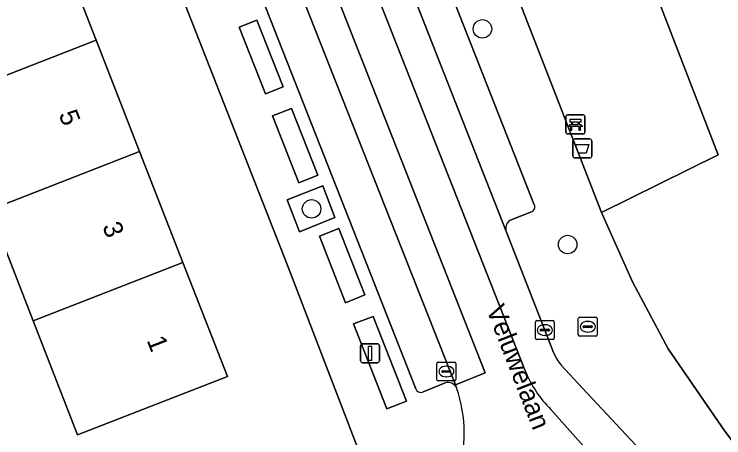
# Model space of a CAD drawing. Extents: x 159680 to 160786, y 387323 to 388340.
# Drawn here: x 160284.04 to 160321.48, y 387507.07 to 387529.44 of the extents above; entities that cross this region are included whole.
import ezdxf

# ---------------------------------------------------------------- set-up
doc = ezdxf.new("R2010")
doc.units = 0
for name, color, linetype in [('IMGEO_Afvalbak', 7, 'Continuous'), ('IMGEO_Bank', 7, 'Continuous'), ('IMGEO_Boom', 7, 'Continuous'), ('IMGEO_Erf', 7, 'Continuous'), ('IMGEO_Groenvoorziening', 7, 'Continuous'), ('IMGEO_Kolk', 7, 'Continuous'), ('IMGEO_Lichtmast', 7, 'Continuous'), ('IMGEO_Openbare_ruimte_label', 7, 'Continuous'), ('IMGEO_Pand', 7, 'Continuous'), ('IMGEO_Pand_nummerreeks', 7, 'Continuous'), ('IMGEO_Parkeervlak_open', 7, 'Continuous'), ('IMGEO_Rijbaan_lokaal_gesloten', 7, 'Continuous'), ('IMGEO_Rijbaan_lokaal_open', 7, 'Continuous'), ('IMGEO_Voetpad_open', 7, 'Continuous')]:
    doc.layers.add(name, color=color, linetype=linetype)

msp = doc.modelspace()

# ---------------------------------------------------------------- linework, layer by layer
at = {"layer": 'IMGEO_Afvalbak'}
for p, q in [((160313.622, 387522.851), (160314.412, 387522.851)), ((160314.412, 387522.851), (160313.622, 387522.851)), ((160313.522, 387521.951), (160313.522, 387522.751)), ((160313.522, 387522.751), (160313.522, 387521.951)), ((160314.512, 387522.751), (160314.512, 387521.951)), ((160314.512, 387521.951), (160314.512, 387522.751)), ((160314.412, 387521.851), (160313.622, 387521.851)), ((160313.622, 387521.851), (160314.412, 387521.851))]:
    msp.add_line(p, q, dxfattribs=at)
msp.add_lwpolyline([(160313.665, 387522.565), (160314.369, 387522.565), (160314.22, 387522.095), (160313.814, 387522.095), (160313.665, 387522.565)], dxfattribs=at)
for centre, start, end in [((160313.622, 387522.751), 90, 180), ((160313.622, 387522.751), 90, 180), ((160314.412, 387522.751), 0, 90), ((160314.412, 387522.751), 360, 90), ((160313.622, 387521.951), 180, 270), ((160313.622, 387521.951), 180, 270), ((160314.412, 387521.951), 270, 0), ((160314.412, 387521.951), 270, 0)]:
    msp.add_arc(centre, 0.1, start, end, dxfattribs=at)
at = {"layer": 'IMGEO_Bank'}
for p, q in [((160313.154, 387523.193), (160313.154, 387524.034)), ((160313.154, 387524.034), (160313.154, 387523.193)), ((160313.229, 387524.118), (160314.07, 387524.118)), ((160314.07, 387524.118), (160313.229, 387524.118)), ((160314.154, 387524.043), (160314.154, 387523.202)), ((160314.154, 387523.202), (160314.154, 387524.043)), ((160313.463, 387523.624), (160313.463, 387523.73)), ((160313.507, 387523.73), (160313.507, 387523.624)), ((160313.795, 387523.736), (160313.513, 387523.736)), ((160313.513, 387523.618), (160313.795, 387523.618)), ((160313.801, 387523.624), (160313.801, 387523.73)), ((160313.845, 387523.73), (160313.845, 387523.624)), ((160313.851, 387523.516), (160313.458, 387523.516)), ((160314.079, 387523.118), (160313.238, 387523.118)), ((160313.238, 387523.118), (160314.079, 387523.118))]:
    msp.add_line(p, q, dxfattribs=at)
for points in [[(160313.401, 387523.516), (160313.259, 387523.516), (160313.371, 387523.618), (160313.457, 387523.618)], [(160313.457, 387523.736), (160313.371, 387523.736), (160313.371, 387523.897), (160313.934, 387523.897), (160313.934, 387523.736), (160313.851, 387523.736)], [(160313.851, 387523.618), (160313.934, 387523.618), (160314.046, 387523.516), (160313.907, 387523.516)], [(160313.451, 387523.509), (160313.451, 387523.302), (160313.408, 387523.302), (160313.408, 387523.509)], [(160313.901, 387523.509), (160313.901, 387523.302), (160313.857, 387523.302), (160313.857, 387523.509)]]:
    msp.add_lwpolyline(points, dxfattribs=at)
for centre, radius, start, end in [((160313.232, 387524.04), 0.0779, 92.4484, 184.2845), ((160313.232, 387524.04), 0.0779, 92.4484, 184.2845), ((160314.076, 387524.04), 0.0779, 2.4484, 94.2845), ((160314.076, 387524.04), 0.0779, 2.4484, 94.2845), ((160313.456, 387523.729), 0.00671, 2.8957, 87.1043), ((160313.456, 387523.625), 0.00671, 272.8957, 357.1043), ((160313.513, 387523.729), 0.00671, 92.8957, 177.1043), ((160313.513, 387523.625), 0.00671, 182.8957, 267.1043), ((160313.795, 387523.729), 0.00671, 2.8957, 87.1043), ((160313.795, 387523.625), 0.00671, 272.8957, 357.1043), ((160313.852, 387523.729), 0.00671, 92.8957, 177.1043), ((160313.852, 387523.625), 0.00671, 182.8957, 267.1043), ((160313.232, 387523.196), 0.0779, 182.4484, 274.2845), ((160313.232, 387523.196), 0.0779, 182.4484, 274.2845), ((160313.401, 387523.509), 0.00671, 2.8957, 87.1043), ((160313.458, 387523.509), 0.00671, 92.8957, 177.1043), ((160313.85, 387523.509), 0.00671, 2.8957, 87.1043), ((160313.907, 387523.509), 0.00671, 92.8957, 177.1043), ((160314.076, 387523.196), 0.0779, 272.4484, 4.2845), ((160314.076, 387523.196), 0.0779, 272.4484, 4.2845)]:
    msp.add_arc(centre, radius, start, end, dxfattribs=at)
at = {"layer": 'IMGEO_Boom'}
for centre in [(160308.746, 387528.663), (160299.73, 387519.16), (160313.242, 387517.276)]:
    msp.add_circle(centre, 0.489, dxfattribs=at)
at = {"layer": 'IMGEO_Erf'}
for points in [[(160318.292, 387562.65), (160319.32, 387546.481), (160316.123, 387546.148), (160318.185, 387540.259), (160317.334, 387540.174), (160314.936, 387539.312), (160312.608, 387545.737), (160310.584, 387551.325), (160309.976, 387551.092), (160312.063, 387545.673), (160321.179, 387522.015), (160315.033, 387518.967), (160316.673, 387515.314), (160318.54, 387511.771), (160321.535, 387507.428), (160327.132, 387500), (160332.225, 387493.24)], [(160280.318, 387493.696), (160290.044, 387498.486), (160302.86, 387504.739), (160298.437, 387516.232), (160283.556, 387554.166)]]:
    msp.add_lwpolyline(points, dxfattribs=at)
msp.add_lwpolyline([(160275.893, 387536.722), (160273.69, 387535.863), (160271.402, 387541.734), (160273.605, 387542.592), (160271.263, 387548.602), (160279.163, 387551.682), (160281.506, 387545.671), (160283.794, 387539.801), (160286.081, 387533.932), (160288.369, 387528.062), (160290.657, 387522.192), (160292.945, 387516.322), (160295.286, 387510.315), (160287.386, 387507.236), (160285.045, 387513.243), (160282.757, 387519.113), (160280.469, 387524.983), (160278.181, 387530.853)], close=True, dxfattribs=at)
at = {"layer": 'IMGEO_Groenvoorziening'}
for points in [[(160315.033, 387518.967), (160321.179, 387522.015), (160312.063, 387545.673), (160309.976, 387551.092), (160303.5, 387548.605)], [(160296.848, 387529.119), (160295.917, 387528.754), (160297.295, 387525.239), (160298.226, 387525.604)], [(160299.053, 387520.536), (160300.057, 387520.938), (160298.677, 387524.465), (160297.673, 387524.065)], [(160300.956, 387518.712), (160300.326, 387520.371), (160298.444, 387519.644), (160299.093, 387517.948)], [(160301.527, 387514.203), (160302.539, 387514.617), (160301.171, 387518.13), (160300.146, 387517.729)], [(160303.7, 387508.601), (160304.743, 387509.015), (160302.98, 387513.487), (160301.948, 387513.09)]]:
    msp.add_lwpolyline(points, close=True, dxfattribs=at)
at = {"layer": 'IMGEO_Kolk'}
for p, q in [((160313.878, 387513.439), (160314.73, 387513.439)), ((160311.539, 387512.336), (160311.539, 387513.188)), ((160311.614, 387513.262), (160312.466, 387513.262)), ((160312.54, 387513.188), (160312.54, 387512.336)), ((160313.803, 387512.513), (160313.803, 387513.365)), ((160314.291, 387513.219), (160314.316, 387513.219)), ((160314.804, 387513.365), (160314.804, 387512.513)), ((160311.798, 387512.756), (160311.798, 387512.768)), ((160312.236, 387512.719), (160311.838, 387512.719)), ((160311.841, 387512.805), (160312.239, 387512.805)), ((160312.027, 387513.042), (160312.052, 387513.042)), ((160312.282, 387512.768), (160312.282, 387512.756)), ((160314.062, 387512.933), (160314.062, 387512.945)), ((160314.5, 387512.896), (160314.102, 387512.896)), ((160314.105, 387512.982), (160314.503, 387512.982)), ((160314.546, 387512.945), (160314.546, 387512.933)), ((160312.05, 387512.482), (160312.025, 387512.482)), ((160314.73, 387512.439), (160313.878, 387512.439)), ((160314.314, 387512.659), (160314.289, 387512.659)), ((160312.466, 387512.262), (160311.614, 387512.262)), ((160306.344, 387510.149), (160306.344, 387511.001)), ((160306.419, 387511.075), (160307.271, 387511.075)), ((160306.832, 387510.855), (160306.857, 387510.855)), ((160307.345, 387511.001), (160307.345, 387510.149)), ((160306.603, 387510.569), (160306.603, 387510.581)), ((160307.041, 387510.532), (160306.643, 387510.532)), ((160306.646, 387510.618), (160307.044, 387510.618)), ((160307.087, 387510.581), (160307.087, 387510.569)), ((160307.271, 387510.075), (160306.419, 387510.075)), ((160306.855, 387510.295), (160306.83, 387510.295))]:
    msp.add_line(p, q, dxfattribs=at)
for points in [[(160313.878, 387513.439), (160314.73, 387513.439)], [(160311.539, 387512.336), (160311.539, 387513.188)], [(160311.614, 387513.262), (160312.466, 387513.262)], [(160312.54, 387513.188), (160312.54, 387512.336)], [(160313.803, 387512.513), (160313.803, 387513.365)], [(160314.804, 387513.365), (160314.804, 387512.513)], [(160314.73, 387512.439), (160313.878, 387512.439)], [(160312.466, 387512.262), (160311.614, 387512.262)], [(160306.344, 387510.149), (160306.344, 387511.001)], [(160306.419, 387511.075), (160307.271, 387511.075)], [(160307.345, 387511.001), (160307.345, 387510.149)], [(160307.271, 387510.075), (160306.419, 387510.075)]]:
    msp.add_lwpolyline(points, dxfattribs=at)
for centre, radius, start, end in [((160313.88, 387513.363), 0.0765, 91.552, 178.448), ((160313.88, 387513.363), 0.0765, 91.552, 178.448), ((160314.728, 387513.363), 0.0765, 1.552, 88.448), ((160314.728, 387513.363), 0.0765, 1.552, 88.448), ((160311.616, 387513.186), 0.0765, 91.552, 178.448), ((160311.616, 387513.186), 0.0765, 91.552, 178.448), ((160312.464, 387513.186), 0.0765, 1.552, 88.448), ((160312.464, 387513.186), 0.0765, 1.552, 88.448), ((160311.838, 387512.765), 0.0403, 85.8775, 175.7526), ((160311.835, 387512.755), 0.0366, 178.938, 274.7102), ((160312.239, 387512.762), 0.043, 264.8664, 352.4533), ((160312.243, 387512.767), 0.0386, 1.7309, 96.639), ((160314.102, 387512.942), 0.0403, 85.8775, 175.7526), ((160314.099, 387512.932), 0.0366, 178.938, 274.7102), ((160314.503, 387512.939), 0.043, 264.8664, 352.4533), ((160314.507, 387512.944), 0.0386, 1.7309, 96.639), ((160311.616, 387512.338), 0.0765, 181.552, 268.448), ((160311.616, 387512.338), 0.0765, 181.552, 268.448), ((160312.464, 387512.338), 0.0765, 271.552, 358.448), ((160312.464, 387512.338), 0.0765, 271.552, 358.448), ((160313.88, 387512.515), 0.0765, 181.552, 268.448), ((160313.88, 387512.515), 0.0765, 181.552, 268.448), ((160314.728, 387512.515), 0.0765, 271.552, 358.448), ((160314.728, 387512.515), 0.0765, 271.552, 358.448), ((160306.421, 387510.999), 0.0765, 91.552, 178.448), ((160306.421, 387510.999), 0.0765, 91.552, 178.448), ((160307.269, 387510.999), 0.0765, 1.552, 88.448), ((160307.269, 387510.999), 0.0765, 1.552, 88.448), ((160306.643, 387510.578), 0.0403, 85.8775, 175.7526), ((160306.64, 387510.568), 0.0366, 178.938, 274.7102), ((160307.044, 387510.575), 0.043, 264.8664, 352.4533), ((160307.048, 387510.58), 0.0386, 1.7309, 96.639), ((160306.421, 387510.151), 0.0765, 181.552, 268.448), ((160306.421, 387510.151), 0.0765, 181.552, 268.448), ((160307.269, 387510.151), 0.0765, 271.552, 358.448), ((160307.269, 387510.151), 0.0765, 271.552, 358.448)]:
    msp.add_arc(centre, radius, start, end, dxfattribs=at)
for centre, major_axis, ratio, start_param, end_param in [((160314.29, 387512.939), (-0.387, 0.002), 0.722429, 4.712389, 7.853982), ((160314.315, 387512.939), (-0.39, 0.002), 0.717154, 1.570796, 4.712389), ((160312.026, 387512.762), (-0.387, 0.002), 0.722429, 4.712389, 7.853982), ((160312.051, 387512.762), (-0.39, 0.002), 0.717154, 1.570796, 4.712389), ((160306.831, 387510.575), (-0.387, 0.002), 0.722429, 4.712389, 7.853982), ((160306.856, 387510.575), (-0.39, 0.002), 0.717154, 1.570796, 4.712389)]:
    msp.add_ellipse(centre, major_axis=major_axis, ratio=ratio, start_param=start_param, end_param=end_param, dxfattribs=at)
at = {"layer": 'IMGEO_Lichtmast'}
for p, q in [((160302.42, 387512.038), (160303.21, 387512.038)), ((160303.21, 387512.038), (160302.42, 387512.038)), ((160302.32, 387511.138), (160302.32, 387511.938)), ((160302.32, 387511.938), (160302.32, 387511.138)), ((160303.31, 387511.938), (160303.31, 387511.138)), ((160303.31, 387511.138), (160303.31, 387511.938)), ((160303.21, 387511.038), (160302.42, 387511.038)), ((160302.42, 387511.038), (160303.21, 387511.038))]:
    msp.add_line(p, q, dxfattribs=at)
msp.add_lwpolyline([(160302.74, 387511.913), (160302.89, 387511.913), (160302.89, 387511.163), (160302.74, 387511.163), (160302.74, 387511.913)], dxfattribs=at)
for centre, start, end in [((160302.42, 387511.938), 90, 180), ((160302.42, 387511.938), 90, 180), ((160303.21, 387511.938), 0, 90), ((160303.21, 387511.938), 360, 90), ((160302.42, 387511.138), 180, 270), ((160302.42, 387511.138), 180, 270), ((160303.21, 387511.138), 270, 0), ((160303.21, 387511.138), 270, 0)]:
    msp.add_arc(centre, 0.1, start, end, dxfattribs=at)
at = {"layer": 'IMGEO_Pand'}
for points in [[(160288.369, 387528.062), (160286.081, 387533.932), (160278.181, 387530.853), (160280.469, 387524.983)], [(160280.469, 387524.983), (160282.757, 387519.113), (160290.657, 387522.192), (160288.369, 387528.062)], [(160282.757, 387519.113), (160285.045, 387513.243), (160292.945, 387516.322), (160290.657, 387522.192)], [(160285.045, 387513.243), (160287.386, 387507.236), (160295.286, 387510.315), (160292.945, 387516.322)]]:
    msp.add_lwpolyline(points, close=True, dxfattribs=at)
at = {"layer": 'IMGEO_Parkeervlak_open'}
for points in [[(160287.872, 387553.796), (160305.228, 387509.655)], [(160307.385, 387509.707), (160307.321, 387509.869), (160290.195, 387553.265)], [(160300.877, 387546.37), (160299.135, 387545.644), (160309.988, 387518.028)], [(160311.485, 387519.381), (160300.877, 387546.37)], [(160310.261, 387518.581), (160311.332, 387519.001)], [(160305.588, 387509.478), (160306.772, 387509.971)]]:
    msp.add_lwpolyline(points, dxfattribs=at)
for centre, radius, start, end in [((160311.227, 387519.264), 0.284, 291.81, 24.3275), ((160310.45, 387518.144), 0.476, 113.3488, 194.1028), ((160306.931, 387509.496), 0.501, 24.9296, 108.4703), ((160305.504, 387509.762), 0.296, 201.2166, 286.4198)]:
    msp.add_arc(centre, radius, start, end, dxfattribs=at)
at = {"layer": 'IMGEO_Rijbaan_lokaal_gesloten'}
for points in [[(160299.135, 387545.644), (160296.898, 387551.301), (160295.329, 387555.289), (160293.671, 387554.639), (160311.005, 387510.612)], [(160312.495, 387511.579), (160312.04, 387512.762), (160309.988, 387518.028), (160299.135, 387545.644)], [(160312.356, 387508.577), (160322.043, 387497.686), (160324.452, 387498.542), (160324.453, 387498.542), (160314.027, 387509.69), (160312.905, 387510.902)]]:
    msp.add_lwpolyline(points, dxfattribs=at)
msp.add_lwpolyline([(160291.816, 387553.917), (160290.195, 387553.265), (160307.321, 387509.869), (160308.891, 387510.507)], close=True, dxfattribs=at)
for centre, radius, start, end in [((160315.169, 387512.736), 2.914, 203.3936, 219.0057), ((160316.445, 387512.757), 5.847, 201.5235, 225.6354)]:
    msp.add_arc(centre, radius, start, end, dxfattribs=at)
at = {"layer": 'IMGEO_Rijbaan_lokaal_open'}
for points in [[(160311.005, 387510.612), (160293.671, 387554.639), (160291.816, 387553.917), (160308.891, 387510.507), (160307.321, 387509.869), (160307.385, 387509.707)], [(160323.269, 387496.291), (160322.043, 387497.686), (160312.356, 387508.577)]]:
    msp.add_lwpolyline(points, dxfattribs=at)
for centre, radius, start, end in [((160316.445, 387512.757), 5.847, 201.5235, 225.6354), ((160300.315, 387507.287), 7.472, 306.5855, 18.8956)]:
    msp.add_arc(centre, radius, start, end, dxfattribs=at)
at = {"layer": 'IMGEO_Voetpad_open'}
for points in [[(160312.905, 387510.902), (160314.027, 387509.69), (160324.453, 387498.542), (160324.452, 387498.542), (160330.784, 387492.151), (160332.225, 387493.24), (160327.132, 387500), (160321.535, 387507.428), (160318.54, 387511.771), (160316.673, 387515.314), (160315.033, 387518.967), (160303.5, 387548.605), (160301.88, 387552.769), (160294.426, 387571.812), (160293.66, 387573.768), (160280.896, 387606.375), (160279.68, 387609.578), (160278.935, 387611.384), (160276.416, 387617.726), (160266.488, 387643.313), (160262.455, 387653.706)], [(160296.592, 387557.185), (160298.635, 387551.989), (160299.618, 387552.365), (160301.84, 387546.755), (160300.877, 387546.37), (160311.485, 387519.381)], [(160283.556, 387554.166), (160298.437, 387516.232), (160302.86, 387504.739), (160304.769, 387501.287)], [(160305.228, 387509.655), (160287.872, 387553.796)], [(160311.332, 387519.001), (160310.261, 387518.581)], [(160309.988, 387518.028), (160312.04, 387512.762), (160312.495, 387511.579)], [(160306.772, 387509.971), (160305.588, 387509.478)]]:
    msp.add_lwpolyline(points, dxfattribs=at)
for points in [[(160296.848, 387529.119), (160298.226, 387525.604), (160297.295, 387525.239), (160295.917, 387528.754)], [(160298.677, 387524.465), (160300.057, 387520.938), (160299.053, 387520.536), (160297.673, 387524.065)], [(160300.956, 387518.712), (160299.093, 387517.948), (160298.444, 387519.644), (160300.326, 387520.371)], [(160301.171, 387518.13), (160302.539, 387514.617), (160301.527, 387514.203), (160300.146, 387517.729)], [(160302.98, 387513.487), (160304.743, 387509.015), (160303.7, 387508.601), (160301.948, 387513.09)]]:
    msp.add_lwpolyline(points, close=True, dxfattribs=at)
for centre, radius, start, end in [((160311.227, 387519.264), 0.284, 291.81, 24.3275), ((160310.45, 387518.144), 0.476, 113.3488, 194.1028), ((160315.169, 387512.736), 2.914, 203.3936, 219.0057), ((160300.315, 387507.287), 7.472, 306.5855, 18.8956), ((160306.931, 387509.496), 0.501, 24.9296, 108.4703), ((160305.504, 387509.762), 0.296, 201.2166, 286.4198)]:
    msp.add_arc(centre, radius, start, end, dxfattribs=at)

# ---------------------------------------------------------------- texts
at = {"layer": 'IMGEO_Openbare_ruimte_label'}
msp.add_text('Veluwelaan', height=1, rotation=291.1733, dxfattribs=at).set_placement((160308.939, 387513.865))
at = {"layer": 'IMGEO_Pand_nummerreeks'}
for s, p in [('5', (160286.372, 387524.155)), ('3', (160288.675, 387518.245)), ('1', (160291.019, 387512.23))]:
    msp.add_text(s, height=1, rotation=291.2936, dxfattribs=at).set_placement(p)

doc.saveas('drawing.dxf')
